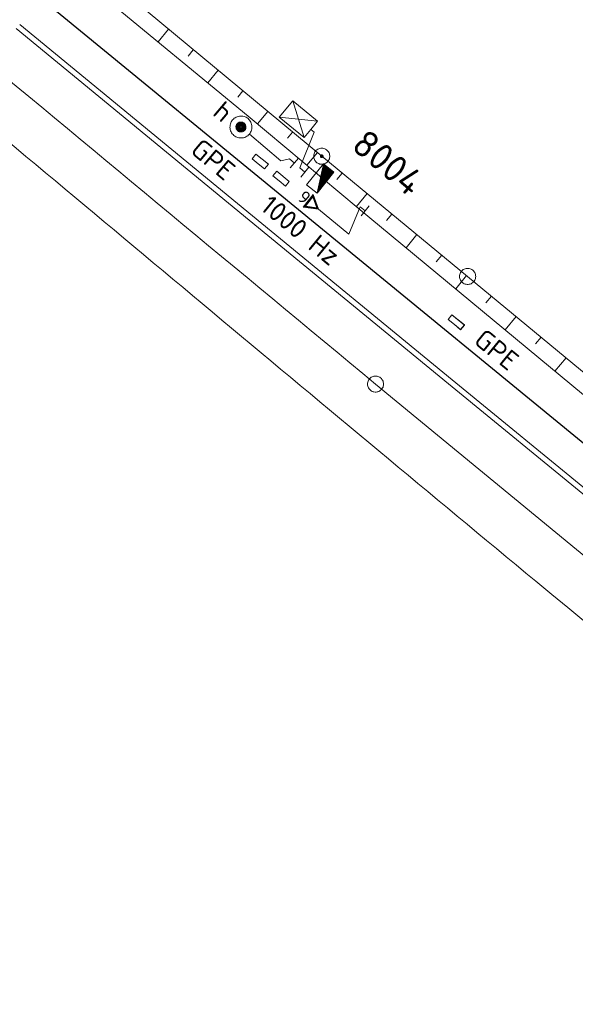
# Model space of a CAD drawing. Header units: metres. Extents: x 3425540 to 3446143, y 5432760 to 5444637.
# Tile 625 of 656: x 3443045 to 3443096, y 5437341 to 5437433. Entities that reach past the tile are written whole.
import ezdxf
from ezdxf.enums import TextEntityAlignment as Align

# ---------------------------------------------------------------- set-up
doc = ezdxf.new("R2010")
doc.units = ezdxf.units.M
for name, color, linetype, lineweight in [('B_Bestand', 9, 'Continuous', 18), ('B_Böschung', 9, 'Continuous', 18), ('B_Flurgrenzen', 9, 'Continuous', 18), ('B_Gleisachse', 9, 'Continuous', 25), ('Bestand Kabeltröge', 9, 'Continuous', 18)]:
    doc.layers.add(name, color=color, linetype=linetype, lineweight=lineweight)
doc.styles.get("Standard").update_dxf_attribs({"font": 'isocpeur.ttf'})

msp = doc.modelspace()

# ---------------------------------------------------------------- hatches: boundary and pattern name
at = {"layer": 'B_Bestand'}
h = msp.add_hatch(color=256, dxfattribs=at)
h.paths.add_polyline_path([(3443072.215, 5437416.927), (3443073.754, 5437418.832), (3443072.801, 5437419.601)])
h.paths.add_polyline_path([(3443072.224, 5437416.946), (3443072.804, 5437419.593), (3443073.747, 5437418.831)], flags=16)
h = msp.add_hatch(color=256, dxfattribs=at)
h.paths.add_polyline_path([(3443072.234, 5437416.965), (3443073.74, 5437418.831), (3443072.808, 5437419.584)])
h.paths.add_polyline_path([(3443072.243, 5437416.985), (3443072.81, 5437419.575), (3443073.733, 5437418.83)], flags=16)
h = msp.add_hatch(color=256, dxfattribs=at)
h.paths.add_polyline_path([(3443072.252, 5437417.004), (3443073.726, 5437418.829), (3443072.814, 5437419.566)])
h.paths.add_polyline_path([(3443072.298, 5437417.1), (3443072.829, 5437419.523), (3443073.692, 5437418.826)], flags=16)
h.paths.add_polyline_path([(3443072.289, 5437417.08), (3443072.826, 5437419.531), (3443073.699, 5437418.826)], flags=16)
h.paths.add_polyline_path([(3443072.28, 5437417.061), (3443072.823, 5437419.54), (3443073.706, 5437418.827)], flags=16)
h.paths.add_polyline_path([(3443072.27, 5437417.042), (3443072.82, 5437419.549), (3443073.713, 5437418.828)], flags=16)
h.paths.add_polyline_path([(3443072.261, 5437417.023), (3443072.817, 5437419.558), (3443073.72, 5437418.828)], flags=16)
h = msp.add_hatch(color=256, dxfattribs=at)
h.paths.add_polyline_path([(3443072.307, 5437417.119), (3443073.685, 5437418.825), (3443072.832, 5437419.514)])
h.paths.add_polyline_path([(3443072.316, 5437417.138), (3443072.835, 5437419.505), (3443073.678, 5437418.824)], flags=16)
h = msp.add_hatch(color=256, dxfattribs=at)
h.paths.add_polyline_path([(3443072.326, 5437417.157), (3443073.671, 5437418.823), (3443072.838, 5437419.496)])
h.paths.add_polyline_path([(3443072.335, 5437417.176), (3443072.841, 5437419.488), (3443073.665, 5437418.823)], flags=16)
h = msp.add_hatch(color=256, dxfattribs=at)
h.paths.add_polyline_path([(3443072.381, 5437417.272), (3443073.63, 5437418.819), (3443072.857, 5437419.444)])
h.paths.add_polyline_path([(3443072.39, 5437417.291), (3443072.86, 5437419.435), (3443073.623, 5437418.818)], flags=16)
h = msp.add_hatch(color=256, dxfattribs=at)
h.paths.add_polyline_path([(3443072.399, 5437417.31), (3443073.617, 5437418.818), (3443072.863, 5437419.426)])
h.paths.add_polyline_path([(3443072.408, 5437417.329), (3443072.866, 5437419.418), (3443073.61, 5437418.817)], flags=16)
h = msp.add_hatch(color=256, dxfattribs=at)
h.paths.add_polyline_path([(3443072.418, 5437417.349), (3443073.603, 5437418.816), (3443072.869, 5437419.409)])
h.paths.add_polyline_path([(3443072.464, 5437417.444), (3443072.884, 5437419.365), (3443073.568, 5437418.812)], flags=16)
h.paths.add_polyline_path([(3443072.454, 5437417.425), (3443072.881, 5437419.374), (3443073.575, 5437418.813)], flags=16)
h.paths.add_polyline_path([(3443072.445, 5437417.406), (3443072.878, 5437419.382), (3443073.582, 5437418.814)], flags=16)
h.paths.add_polyline_path([(3443072.436, 5437417.387), (3443072.875, 5437419.391), (3443073.589, 5437418.815)], flags=16)
h.paths.add_polyline_path([(3443072.427, 5437417.368), (3443072.872, 5437419.4), (3443073.596, 5437418.815)], flags=16)
h = msp.add_hatch(color=256, dxfattribs=at)
h.paths.add_polyline_path([(3443072.473, 5437417.463), (3443073.562, 5437418.812), (3443072.888, 5437419.356)])
h.paths.add_polyline_path([(3443072.482, 5437417.483), (3443072.891, 5437419.347), (3443073.555, 5437418.811)], flags=16)
h = msp.add_hatch(color=256, dxfattribs=at)
h.paths.add_polyline_path([(3443072.491, 5437417.502), (3443073.548, 5437418.81), (3443072.894, 5437419.339)])
h.paths.add_polyline_path([(3443072.5, 5437417.521), (3443072.897, 5437419.33), (3443073.541, 5437418.809)], flags=16)
h = msp.add_hatch(color=256, dxfattribs=at)
h.paths.add_polyline_path([(3443072.546, 5437417.617), (3443073.507, 5437418.806), (3443072.912, 5437419.286)])
h.paths.add_polyline_path([(3443072.555, 5437417.636), (3443072.915, 5437419.277), (3443073.5, 5437418.805)], flags=16)
h = msp.add_hatch(color=256, dxfattribs=at)
h.paths.add_polyline_path([(3443072.565, 5437417.655), (3443073.493, 5437418.804), (3443072.918, 5437419.268)])
h.paths.add_polyline_path([(3443072.574, 5437417.674), (3443072.921, 5437419.26), (3443073.486, 5437418.804)], flags=16)
h = msp.add_hatch(color=256, dxfattribs=at)
h.paths.add_polyline_path([(3443072.583, 5437417.693), (3443073.479, 5437418.803), (3443072.924, 5437419.251)])
h.paths.add_polyline_path([(3443072.629, 5437417.789), (3443072.94, 5437419.207), (3443073.445, 5437418.799)], flags=16)
h.paths.add_polyline_path([(3443072.62, 5437417.77), (3443072.937, 5437419.216), (3443073.452, 5437418.8)], flags=16)
h.paths.add_polyline_path([(3443072.611, 5437417.751), (3443072.934, 5437419.225), (3443073.459, 5437418.801)], flags=16)
h.paths.add_polyline_path([(3443072.601, 5437417.732), (3443072.931, 5437419.233), (3443073.465, 5437418.801)], flags=16)
h.paths.add_polyline_path([(3443072.592, 5437417.712), (3443072.927, 5437419.242), (3443073.472, 5437418.802)], flags=16)
h = msp.add_hatch(color=256, dxfattribs=at)
h.paths.add_polyline_path([(3443072.638, 5437417.808), (3443073.438, 5437418.799), (3443072.943, 5437419.198)])
h.paths.add_polyline_path([(3443072.647, 5437417.827), (3443072.946, 5437419.19), (3443073.431, 5437418.798)], flags=16)
h = msp.add_hatch(color=256, dxfattribs=at)
h.paths.add_polyline_path([(3443072.657, 5437417.847), (3443073.424, 5437418.797), (3443072.949, 5437419.181)])
h.paths.add_polyline_path([(3443072.666, 5437417.866), (3443072.952, 5437419.172), (3443073.417, 5437418.796)], flags=16)
h = msp.add_hatch(color=256, dxfattribs=at)
h.paths.add_polyline_path([(3443072.712, 5437417.962), (3443073.383, 5437418.793), (3443072.968, 5437419.128)])
h.paths.add_polyline_path([(3443072.721, 5437417.981), (3443072.971, 5437419.119), (3443073.376, 5437418.792)], flags=16)
h = msp.add_hatch(color=256, dxfattribs=at)
h.paths.add_polyline_path([(3443072.73, 5437418), (3443073.369, 5437418.791), (3443072.974, 5437419.111)])
h.paths.add_polyline_path([(3443072.739, 5437418.019), (3443072.977, 5437419.102), (3443073.362, 5437418.79)], flags=16)
h = msp.add_hatch(color=256, dxfattribs=at)
h.paths.add_polyline_path([(3443072.749, 5437418.038), (3443073.356, 5437418.79), (3443072.98, 5437419.093)])
h.paths.add_polyline_path([(3443072.795, 5437418.134), (3443072.995, 5437419.049), (3443073.321, 5437418.786)], flags=16)
h.paths.add_polyline_path([(3443072.785, 5437418.115), (3443072.992, 5437419.058), (3443073.328, 5437418.787)], flags=16)
h.paths.add_polyline_path([(3443072.776, 5437418.096), (3443072.989, 5437419.067), (3443073.335, 5437418.788)], flags=16)
h.paths.add_polyline_path([(3443072.767, 5437418.077), (3443072.986, 5437419.076), (3443073.342, 5437418.788)], flags=16)
h.paths.add_polyline_path([(3443072.758, 5437418.057), (3443072.983, 5437419.085), (3443073.349, 5437418.789)], flags=16)
h = msp.add_hatch(color=256, dxfattribs=at)
h.paths.add_polyline_path([(3443072.804, 5437418.153), (3443073.314, 5437418.785), (3443072.998, 5437419.041)])
h.paths.add_polyline_path([(3443072.813, 5437418.172), (3443073.001, 5437419.032), (3443073.308, 5437418.785)], flags=16)
h = msp.add_hatch(color=256, dxfattribs=at)
h.paths.add_polyline_path([(3443072.822, 5437418.192), (3443073.301, 5437418.784), (3443073.004, 5437419.023)])
h.paths.add_polyline_path([(3443072.831, 5437418.211), (3443073.007, 5437419.014), (3443073.294, 5437418.783)], flags=16)
h = msp.add_hatch(color=256, dxfattribs=at)
h.paths.add_polyline_path([(3443072.877, 5437418.307), (3443073.259, 5437418.78), (3443073.023, 5437418.971)])
h.paths.add_polyline_path([(3443072.887, 5437418.326), (3443073.026, 5437418.962), (3443073.253, 5437418.779)], flags=16)
h = msp.add_hatch(color=256, dxfattribs=at)
h.paths.add_polyline_path([(3443072.896, 5437418.345), (3443073.246, 5437418.778), (3443073.029, 5437418.953)])
h.paths.add_polyline_path([(3443072.905, 5437418.364), (3443073.032, 5437418.944), (3443073.239, 5437418.777)], flags=16)
h = msp.add_hatch(color=256, dxfattribs=at)
h.paths.add_polyline_path([(3443072.914, 5437418.383), (3443073.232, 5437418.777), (3443073.035, 5437418.936)])
h.paths.add_polyline_path([(3443072.96, 5437418.479), (3443073.051, 5437418.892), (3443073.198, 5437418.773)], flags=16)
h.paths.add_polyline_path([(3443072.951, 5437418.46), (3443073.048, 5437418.9), (3443073.205, 5437418.774)], flags=16)
h.paths.add_polyline_path([(3443072.942, 5437418.441), (3443073.044, 5437418.909), (3443073.211, 5437418.774)], flags=16)
h.paths.add_polyline_path([(3443072.933, 5437418.421), (3443073.041, 5437418.918), (3443073.218, 5437418.775)], flags=16)
h.paths.add_polyline_path([(3443072.923, 5437418.402), (3443073.038, 5437418.927), (3443073.225, 5437418.776)], flags=16)
h = msp.add_hatch(color=256, dxfattribs=at)
h.paths.add_polyline_path([(3443072.969, 5437418.498), (3443073.191, 5437418.772), (3443073.054, 5437418.883)])
h.paths.add_polyline_path([(3443072.979, 5437418.517), (3443073.057, 5437418.874), (3443073.184, 5437418.771)], flags=16)
h = msp.add_hatch(color=256, dxfattribs=at)
h.paths.add_polyline_path([(3443072.988, 5437418.536), (3443073.177, 5437418.771), (3443073.06, 5437418.865)])
h.paths.add_polyline_path([(3443072.997, 5437418.556), (3443073.063, 5437418.857), (3443073.17, 5437418.77)], flags=16)
h = msp.add_hatch(color=256, dxfattribs=at)
h.paths.add_polyline_path([(3443073.034, 5437418.632), (3443073.143, 5437418.767), (3443073.075, 5437418.822)])
h.paths.add_polyline_path([(3443073.043, 5437418.651), (3443073.078, 5437418.813), (3443073.136, 5437418.766)], flags=16)
h = msp.add_hatch(color=256, dxfattribs=at)
h.paths.add_polyline_path([(3443073.052, 5437418.67), (3443073.129, 5437418.766), (3443073.081, 5437418.804)])
h.paths.add_polyline_path([(3443073.061, 5437418.69), (3443073.085, 5437418.795), (3443073.122, 5437418.765)], flags=16)
h = msp.add_hatch(color=256, dxfattribs=at)
h.paths.add_polyline_path([(3443073.071, 5437418.709), (3443073.115, 5437418.764), (3443073.087, 5437418.787)])
h.paths.add_polyline_path([(3443073.08, 5437418.728), (3443073.091, 5437418.778), (3443073.108, 5437418.763)], flags=16)

# ---------------------------------------------------------------- linework, layer by layer
for p, q in [((3443070.989, 5437422.056), (3443069.934, 5437425.491)), ((3443068.675, 5437423.962), (3443072.249, 5437423.585)), ((3443068.837, 5437419.897), (3443065.894, 5437422.387)), ((3443070.593, 5437419.234), (3443071.929, 5437422.566)), ((3443066.147, 5437420.097), (3443066.503, 5437420.532)), ((3443066.726, 5437419.622), (3443066.147, 5437420.097)), ((3443066.503, 5437420.532), (3443067.663, 5437419.581)), ((3443069.628, 5437420.081), (3443068.837, 5437419.897)), ((3443070.087, 5437419.694), (3443069.628, 5437420.082)), ((3443069.699, 5437419.236), (3443070.474, 5437420.152)), ((3443067.306, 5437419.146), (3443066.726, 5437419.622)), ((3443067.663, 5437419.581), (3443067.306, 5437419.146)), ((3443068.088, 5437418.504), (3443068.444, 5437418.939)), ((3443068.444, 5437418.939), (3443069.604, 5437417.988)), ((3443071.056, 5437418.853), (3443070.593, 5437419.235)), ((3443070.675, 5437418.39), (3443071.438, 5437419.316)), ((3443072.795, 5437419.619), (3443071.224, 5437417.674)), ((3443072.197, 5437416.889), (3443073.768, 5437418.834)), ((3443073.768, 5437418.834), (3443072.795, 5437419.619)), ((3443068.667, 5437418.029), (3443068.088, 5437418.504)), ((3443069.247, 5437417.553), (3443068.667, 5437418.029)), ((3443069.604, 5437417.988), (3443069.247, 5437417.553)), ((3443071.224, 5437417.674), (3443072.197, 5437416.889)), ((3443076.202, 5437415.622), (3443075.159, 5437413.067)), ((3443076.666, 5437415.241), (3443076.202, 5437415.621)), ((3443076.285, 5437414.777), (3443077.046, 5437415.705)), ((3443084.391, 5437405.13), (3443084.747, 5437405.565)), ((3443084.97, 5437404.655), (3443084.391, 5437405.13)), ((3443084.392, 5437405.13), (3443084.749, 5437405.565)), ((3443084.971, 5437404.654), (3443084.392, 5437405.13)), ((3443084.747, 5437405.565), (3443085.907, 5437404.614)), ((3443084.749, 5437405.565), (3443085.908, 5437404.612)), ((3443085.55, 5437404.179), (3443084.97, 5437404.655)), ((3443085.551, 5437404.178), (3443084.971, 5437404.654)), ((3443085.907, 5437404.614), (3443085.55, 5437404.179)), ((3443085.908, 5437404.612), (3443085.551, 5437404.178))]:
    msp.add_line(p, q, dxfattribs=at)
for points in [[(3443071.929, 5437422.565), (3443071.619, 5437422.821), (3443072.249, 5437423.585), (3443069.934, 5437425.491), (3443068.675, 5437423.962), (3443070.989, 5437422.056), (3443071.619, 5437422.821)], [(3443065.774, 5437423.826), (3443065.688, 5437423.891), (3443065.597, 5437423.947), (3443065.5, 5437423.992), (3443065.399, 5437424.028), (3443065.295, 5437424.052), (3443065.189, 5437424.066), (3443065.082, 5437424.068), (3443064.975, 5437424.059), (3443064.871, 5437424.039), (3443064.768, 5437424.008), (3443064.669, 5437423.967), (3443064.576, 5437423.915), (3443064.488, 5437423.854), (3443064.407, 5437423.784), (3443064.334, 5437423.706), (3443064.269, 5437423.621), (3443064.213, 5437423.529), (3443064.168, 5437423.433), (3443064.132, 5437423.332), (3443064.108, 5437423.228), (3443064.095, 5437423.121), (3443064.092, 5437423.015), (3443064.101, 5437422.908), (3443064.121, 5437422.803), (3443064.152, 5437422.701), (3443064.193, 5437422.602), (3443064.245, 5437422.508), (3443064.306, 5437422.42), (3443064.375, 5437422.339), (3443064.454, 5437422.266), (3443064.539, 5437422.201), (3443064.63, 5437422.146), (3443064.727, 5437422.1), (3443064.828, 5437422.065), (3443064.932, 5437422.041), (3443065.038, 5437422.027), (3443065.145, 5437422.025), (3443065.252, 5437422.034), (3443065.357, 5437422.053), (3443065.46, 5437422.084), (3443065.558, 5437422.126), (3443065.652, 5437422.178), (3443065.739, 5437422.238), (3443065.82, 5437422.308), (3443065.894, 5437422.386), (3443065.959, 5437422.471), (3443066.014, 5437422.563), (3443066.059, 5437422.66), (3443066.095, 5437422.761), (3443066.119, 5437422.865), (3443066.133, 5437422.971), (3443066.135, 5437423.078), (3443066.126, 5437423.184), (3443066.107, 5437423.29), (3443066.075, 5437423.392), (3443066.034, 5437423.49), (3443065.982, 5437423.584), (3443065.922, 5437423.672), (3443065.852, 5437423.753), (3443065.774, 5437423.826)], [(3443065.414, 5437423.401), (3443065.375, 5437423.43), (3443065.333, 5437423.455), (3443065.289, 5437423.476), (3443065.243, 5437423.492), (3443065.196, 5437423.503), (3443065.147, 5437423.51), (3443065.099, 5437423.511), (3443065.051, 5437423.507), (3443065.003, 5437423.497), (3443064.957, 5437423.483), (3443064.912, 5437423.465), (3443064.869, 5437423.441), (3443064.83, 5437423.414), (3443064.792, 5437423.382), (3443064.759, 5437423.346), (3443064.73, 5437423.308), (3443064.704, 5437423.266), (3443064.684, 5437423.222), (3443064.667, 5437423.176), (3443064.657, 5437423.129), (3443064.65, 5437423.08), (3443064.649, 5437423.032), (3443064.653, 5437422.983), (3443064.662, 5437422.936), (3443064.677, 5437422.889), (3443064.695, 5437422.844), (3443064.719, 5437422.802), (3443064.746, 5437422.762), (3443064.778, 5437422.725), (3443064.814, 5437422.691), (3443064.852, 5437422.662), (3443064.894, 5437422.637), (3443064.938, 5437422.616), (3443064.984, 5437422.6), (3443065.031, 5437422.589), (3443065.08, 5437422.583), (3443065.128, 5437422.582), (3443065.177, 5437422.586), (3443065.224, 5437422.595), (3443065.271, 5437422.609), (3443065.316, 5437422.628), (3443065.358, 5437422.651), (3443065.398, 5437422.679), (3443065.435, 5437422.711), (3443065.469, 5437422.746), (3443065.498, 5437422.785), (3443065.523, 5437422.827), (3443065.544, 5437422.871), (3443065.56, 5437422.916), (3443065.571, 5437422.964), (3443065.577, 5437423.012), (3443065.578, 5437423.061), (3443065.574, 5437423.109), (3443065.565, 5437423.157), (3443065.551, 5437423.203), (3443065.532, 5437423.248), (3443065.509, 5437423.291), (3443065.481, 5437423.33), (3443065.449, 5437423.368), (3443065.414, 5437423.401)], [(3443065.354, 5437423.33), (3443065.323, 5437423.353), (3443065.289, 5437423.374), (3443065.254, 5437423.39), (3443065.218, 5437423.403), (3443065.18, 5437423.412), (3443065.141, 5437423.417), (3443065.102, 5437423.418), (3443065.063, 5437423.415), (3443065.025, 5437423.407), (3443064.988, 5437423.396), (3443064.952, 5437423.381), (3443064.918, 5437423.362), (3443064.886, 5437423.34), (3443064.856, 5437423.315), (3443064.83, 5437423.286), (3443064.806, 5437423.256), (3443064.786, 5437423.222), (3443064.77, 5437423.187), (3443064.757, 5437423.15), (3443064.748, 5437423.112), (3443064.743, 5437423.074), (3443064.742, 5437423.035), (3443064.745, 5437422.996), (3443064.753, 5437422.958), (3443064.764, 5437422.921), (3443064.779, 5437422.885), (3443064.798, 5437422.851), (3443064.82, 5437422.819), (3443064.845, 5437422.789), (3443064.874, 5437422.762), (3443064.905, 5437422.739), (3443064.938, 5437422.719), (3443064.973, 5437422.702), (3443065.009, 5437422.69), (3443065.048, 5437422.681), (3443065.086, 5437422.676), (3443065.125, 5437422.675), (3443065.164, 5437422.678), (3443065.202, 5437422.685), (3443065.239, 5437422.697), (3443065.275, 5437422.712), (3443065.309, 5437422.731), (3443065.341, 5437422.753), (3443065.371, 5437422.778), (3443065.398, 5437422.806), (3443065.421, 5437422.837), (3443065.441, 5437422.871), (3443065.457, 5437422.906), (3443065.47, 5437422.942), (3443065.479, 5437422.981), (3443065.484, 5437423.019), (3443065.485, 5437423.058), (3443065.482, 5437423.096), (3443065.475, 5437423.135), (3443065.463, 5437423.172), (3443065.448, 5437423.208), (3443065.429, 5437423.242), (3443065.407, 5437423.274), (3443065.382, 5437423.303), (3443065.354, 5437423.33)], [(3443065.294, 5437423.259), (3443065.27, 5437423.277), (3443065.245, 5437423.292), (3443065.219, 5437423.304), (3443065.191, 5437423.314), (3443065.163, 5437423.321), (3443065.134, 5437423.324), (3443065.105, 5437423.325), (3443065.076, 5437423.322), (3443065.047, 5437423.317), (3443065.019, 5437423.309), (3443064.992, 5437423.297), (3443064.967, 5437423.283), (3443064.943, 5437423.267), (3443064.921, 5437423.247), (3443064.901, 5437423.226), (3443064.883, 5437423.203), (3443064.868, 5437423.178), (3443064.856, 5437423.152), (3443064.846, 5437423.124), (3443064.839, 5437423.096), (3443064.835, 5437423.067), (3443064.835, 5437423.038), (3443064.838, 5437423.008), (3443064.843, 5437422.98), (3443064.851, 5437422.952), (3443064.863, 5437422.925), (3443064.877, 5437422.899), (3443064.893, 5437422.876), (3443064.912, 5437422.854), (3443064.934, 5437422.833), (3443064.957, 5437422.816), (3443064.982, 5437422.801), (3443065.008, 5437422.788), (3443065.036, 5437422.779), (3443065.064, 5437422.772), (3443065.093, 5437422.768), (3443065.123, 5437422.768), (3443065.151, 5437422.77), (3443065.18, 5437422.775), (3443065.208, 5437422.784), (3443065.235, 5437422.795), (3443065.261, 5437422.809), (3443065.284, 5437422.826), (3443065.306, 5437422.845), (3443065.327, 5437422.866), (3443065.344, 5437422.89), (3443065.359, 5437422.915), (3443065.372, 5437422.941), (3443065.381, 5437422.968), (3443065.388, 5437422.997), (3443065.392, 5437423.026), (3443065.392, 5437423.055), (3443065.39, 5437423.084), (3443065.384, 5437423.113), (3443065.376, 5437423.141), (3443065.365, 5437423.167), (3443065.351, 5437423.193), (3443065.334, 5437423.217), (3443065.315, 5437423.239), (3443065.294, 5437423.259)], [(3443065.234, 5437423.188), (3443065.218, 5437423.2), (3443065.202, 5437423.21), (3443065.184, 5437423.218), (3443065.166, 5437423.224), (3443065.147, 5437423.229), (3443065.127, 5437423.231), (3443065.108, 5437423.232), (3443065.089, 5437423.23), (3443065.069, 5437423.227), (3443065.051, 5437423.221), (3443065.033, 5437423.213), (3443065.016, 5437423.204), (3443065, 5437423.193), (3443064.985, 5437423.18), (3443064.972, 5437423.166), (3443064.96, 5437423.151), (3443064.95, 5437423.134), (3443064.942, 5437423.117), (3443064.936, 5437423.098), (3443064.93, 5437423.079), (3443064.928, 5437423.06), (3443064.928, 5437423.041), (3443064.93, 5437423.021), (3443064.933, 5437423.002), (3443064.939, 5437422.983), (3443064.947, 5437422.965), (3443064.956, 5437422.948), (3443064.967, 5437422.932), (3443064.98, 5437422.918), (3443064.994, 5437422.904), (3443065.009, 5437422.893), (3443065.026, 5437422.883), (3443065.043, 5437422.874), (3443065.062, 5437422.868), (3443065.081, 5437422.863), (3443065.1, 5437422.861), (3443065.119, 5437422.861), (3443065.139, 5437422.862), (3443065.158, 5437422.866), (3443065.176, 5437422.871), (3443065.194, 5437422.879), (3443065.212, 5437422.888), (3443065.228, 5437422.899), (3443065.242, 5437422.912), (3443065.256, 5437422.926), (3443065.267, 5437422.942), (3443065.277, 5437422.958), (3443065.286, 5437422.976), (3443065.292, 5437422.994), (3443065.297, 5437423.014), (3443065.299, 5437423.033), (3443065.299, 5437423.052), (3443065.297, 5437423.071), (3443065.294, 5437423.09), (3443065.289, 5437423.109), (3443065.281, 5437423.127), (3443065.271, 5437423.144), (3443065.26, 5437423.16), (3443065.248, 5437423.175), (3443065.234, 5437423.188)], [(3443065.174, 5437423.117), (3443065.166, 5437423.123), (3443065.158, 5437423.128), (3443065.149, 5437423.132), (3443065.139, 5437423.135), (3443065.13, 5437423.138), (3443065.121, 5437423.139), (3443065.11, 5437423.139), (3443065.101, 5437423.138), (3443065.091, 5437423.136), (3443065.082, 5437423.134), (3443065.073, 5437423.13), (3443065.065, 5437423.125), (3443065.056, 5437423.12), (3443065.049, 5437423.114), (3443065.043, 5437423.106), (3443065.037, 5437423.099), (3443065.032, 5437423.091), (3443065.028, 5437423.082), (3443065.025, 5437423.072), (3443065.022, 5437423.063), (3443065.021, 5437423.053), (3443065.021, 5437423.043), (3443065.022, 5437423.034), (3443065.023, 5437423.024), (3443065.026, 5437423.015), (3443065.03, 5437423.006), (3443065.035, 5437422.997), (3443065.04, 5437422.989), (3443065.046, 5437422.982), (3443065.054, 5437422.975), (3443065.061, 5437422.969), (3443065.069, 5437422.964), (3443065.078, 5437422.961), (3443065.088, 5437422.957), (3443065.097, 5437422.955), (3443065.106, 5437422.954), (3443065.126, 5437422.954), (3443065.136, 5437422.956), (3443065.145, 5437422.959), (3443065.154, 5437422.963), (3443065.163, 5437422.968), (3443065.171, 5437422.973), (3443065.178, 5437422.979), (3443065.185, 5437422.986), (3443065.191, 5437422.994), (3443065.195, 5437423.002), (3443065.199, 5437423.011), (3443065.203, 5437423.021), (3443065.205, 5437423.03), (3443065.206, 5437423.039), (3443065.206, 5437423.059), (3443065.204, 5437423.069), (3443065.201, 5437423.078), (3443065.197, 5437423.086), (3443065.192, 5437423.095), (3443065.187, 5437423.104), (3443065.181, 5437423.111), (3443065.174, 5437423.117)], [(3443075.16, 5437413.067), (3443072.326, 5437415.392), (3443071.849, 5437416.757), (3443070.894, 5437415.593), (3443072.326, 5437415.392)], [(3443072.252, 5437415.453), (3443071.833, 5437416.645), (3443071, 5437415.631), (3443072.252, 5437415.453)], [(3443072.177, 5437415.514), (3443071.816, 5437416.534), (3443071.107, 5437415.669), (3443072.177, 5437415.514)]]:
    msp.add_lwpolyline(points, dxfattribs=at)
for points in [[(3443072.215, 5437416.927), (3443073.754, 5437418.832), (3443072.801, 5437419.601)], [(3443072.224, 5437416.946), (3443072.804, 5437419.593), (3443073.747, 5437418.831)], [(3443072.234, 5437416.965), (3443073.74, 5437418.831), (3443072.808, 5437419.584)], [(3443072.243, 5437416.985), (3443072.81, 5437419.575), (3443073.733, 5437418.83)], [(3443072.252, 5437417.004), (3443073.726, 5437418.829), (3443072.814, 5437419.566)], [(3443072.261, 5437417.023), (3443072.817, 5437419.558), (3443073.72, 5437418.828)], [(3443072.27, 5437417.042), (3443072.82, 5437419.549), (3443073.713, 5437418.828)], [(3443072.28, 5437417.061), (3443072.823, 5437419.54), (3443073.706, 5437418.827)], [(3443072.289, 5437417.08), (3443072.826, 5437419.531), (3443073.699, 5437418.826)], [(3443072.298, 5437417.1), (3443072.829, 5437419.523), (3443073.692, 5437418.826)], [(3443072.307, 5437417.119), (3443073.685, 5437418.825), (3443072.832, 5437419.514)], [(3443072.316, 5437417.138), (3443072.835, 5437419.505), (3443073.678, 5437418.824)], [(3443072.326, 5437417.157), (3443073.671, 5437418.823), (3443072.838, 5437419.496)], [(3443072.335, 5437417.176), (3443072.841, 5437419.488), (3443073.665, 5437418.823)], [(3443072.381, 5437417.272), (3443073.63, 5437418.819), (3443072.857, 5437419.444)], [(3443072.39, 5437417.291), (3443072.86, 5437419.435), (3443073.623, 5437418.818)], [(3443072.399, 5437417.31), (3443073.617, 5437418.818), (3443072.863, 5437419.426)], [(3443072.408, 5437417.329), (3443072.866, 5437419.418), (3443073.61, 5437418.817)], [(3443072.418, 5437417.349), (3443073.603, 5437418.816), (3443072.869, 5437419.409)], [(3443072.427, 5437417.368), (3443072.872, 5437419.4), (3443073.596, 5437418.815)], [(3443072.436, 5437417.387), (3443072.875, 5437419.391), (3443073.589, 5437418.815)], [(3443072.445, 5437417.406), (3443072.878, 5437419.382), (3443073.582, 5437418.814)], [(3443072.454, 5437417.425), (3443072.881, 5437419.374), (3443073.575, 5437418.813)], [(3443072.464, 5437417.444), (3443072.884, 5437419.365), (3443073.568, 5437418.812)], [(3443072.473, 5437417.463), (3443073.562, 5437418.812), (3443072.888, 5437419.356)], [(3443072.482, 5437417.483), (3443072.891, 5437419.347), (3443073.555, 5437418.811)], [(3443072.491, 5437417.502), (3443073.548, 5437418.81), (3443072.894, 5437419.339)], [(3443072.5, 5437417.521), (3443072.897, 5437419.33), (3443073.541, 5437418.809)], [(3443072.546, 5437417.617), (3443073.507, 5437418.806), (3443072.912, 5437419.286)], [(3443072.555, 5437417.636), (3443072.915, 5437419.277), (3443073.5, 5437418.805)], [(3443072.565, 5437417.655), (3443073.493, 5437418.804), (3443072.918, 5437419.268)], [(3443072.574, 5437417.674), (3443072.921, 5437419.26), (3443073.486, 5437418.804)], [(3443072.583, 5437417.693), (3443073.479, 5437418.803), (3443072.924, 5437419.251)], [(3443072.592, 5437417.712), (3443072.927, 5437419.242), (3443073.472, 5437418.802)], [(3443072.601, 5437417.732), (3443072.931, 5437419.233), (3443073.465, 5437418.801)], [(3443072.611, 5437417.751), (3443072.934, 5437419.225), (3443073.459, 5437418.801)], [(3443072.62, 5437417.77), (3443072.937, 5437419.216), (3443073.452, 5437418.8)], [(3443072.629, 5437417.789), (3443072.94, 5437419.207), (3443073.445, 5437418.799)], [(3443072.638, 5437417.808), (3443073.438, 5437418.799), (3443072.943, 5437419.198)], [(3443072.647, 5437417.827), (3443072.946, 5437419.19), (3443073.431, 5437418.798)], [(3443072.657, 5437417.847), (3443073.424, 5437418.797), (3443072.949, 5437419.181)], [(3443072.666, 5437417.866), (3443072.952, 5437419.172), (3443073.417, 5437418.796)], [(3443072.712, 5437417.962), (3443073.383, 5437418.793), (3443072.968, 5437419.128)], [(3443072.721, 5437417.981), (3443072.971, 5437419.119), (3443073.376, 5437418.792)], [(3443072.73, 5437418), (3443073.369, 5437418.791), (3443072.974, 5437419.111)], [(3443072.739, 5437418.019), (3443072.977, 5437419.102), (3443073.362, 5437418.79)], [(3443072.749, 5437418.038), (3443073.356, 5437418.79), (3443072.98, 5437419.093)], [(3443072.758, 5437418.057), (3443072.983, 5437419.085), (3443073.349, 5437418.789)], [(3443072.767, 5437418.077), (3443072.986, 5437419.076), (3443073.342, 5437418.788)], [(3443072.776, 5437418.096), (3443072.989, 5437419.067), (3443073.335, 5437418.788)], [(3443072.785, 5437418.115), (3443072.992, 5437419.058), (3443073.328, 5437418.787)], [(3443072.795, 5437418.134), (3443072.995, 5437419.049), (3443073.321, 5437418.786)], [(3443072.804, 5437418.153), (3443073.314, 5437418.785), (3443072.998, 5437419.041)], [(3443072.813, 5437418.172), (3443073.001, 5437419.032), (3443073.308, 5437418.785)], [(3443072.822, 5437418.192), (3443073.301, 5437418.784), (3443073.004, 5437419.023)], [(3443072.831, 5437418.211), (3443073.007, 5437419.014), (3443073.294, 5437418.783)], [(3443072.877, 5437418.307), (3443073.259, 5437418.78), (3443073.023, 5437418.971)], [(3443072.887, 5437418.326), (3443073.026, 5437418.962), (3443073.253, 5437418.779)], [(3443072.896, 5437418.345), (3443073.246, 5437418.778), (3443073.029, 5437418.953)], [(3443072.905, 5437418.364), (3443073.032, 5437418.944), (3443073.239, 5437418.777)], [(3443072.914, 5437418.383), (3443073.232, 5437418.777), (3443073.035, 5437418.936)], [(3443072.923, 5437418.402), (3443073.038, 5437418.927), (3443073.225, 5437418.776)], [(3443072.933, 5437418.421), (3443073.041, 5437418.918), (3443073.218, 5437418.775)], [(3443072.942, 5437418.441), (3443073.044, 5437418.909), (3443073.211, 5437418.774)], [(3443072.951, 5437418.46), (3443073.048, 5437418.9), (3443073.205, 5437418.774)], [(3443072.96, 5437418.479), (3443073.051, 5437418.892), (3443073.198, 5437418.773)], [(3443072.969, 5437418.498), (3443073.191, 5437418.772), (3443073.054, 5437418.883)], [(3443072.979, 5437418.517), (3443073.057, 5437418.874), (3443073.184, 5437418.771)], [(3443072.988, 5437418.536), (3443073.177, 5437418.771), (3443073.06, 5437418.865)], [(3443072.997, 5437418.556), (3443073.063, 5437418.857), (3443073.17, 5437418.77)], [(3443073.034, 5437418.632), (3443073.143, 5437418.767), (3443073.075, 5437418.822)], [(3443073.043, 5437418.651), (3443073.078, 5437418.813), (3443073.136, 5437418.766)], [(3443073.052, 5437418.67), (3443073.129, 5437418.766), (3443073.081, 5437418.804)], [(3443073.061, 5437418.69), (3443073.085, 5437418.795), (3443073.122, 5437418.765)], [(3443073.071, 5437418.709), (3443073.115, 5437418.764), (3443073.087, 5437418.787)], [(3443073.08, 5437418.728), (3443073.091, 5437418.778), (3443073.108, 5437418.763)]]:
    msp.add_lwpolyline(points, close=True, dxfattribs=at)
for points, knots in [([(3442761.219, 5437628.935), (3442764.888, 5437629.329), (3442768.556, 5437629.723), (3442772.225, 5437630.117), (3442774.521, 5437630.364), (3442776.846, 5437630.101), (3442779.137, 5437629.664), (3442780.43, 5437629.418), (3442781.684, 5437629.126), (3442782.947, 5437628.797), (3442785.871, 5437628.036), (3442788.787, 5437627.296), (3442791.666, 5437626.381), (3442794.69, 5437625.42), (3442797.637, 5437624.273), (3442800.597, 5437623.131), (3442803.45, 5437622.03), (3442806.291, 5437620.932), (3442809.031, 5437619.558), (3442811.48, 5437618.33), (3442813.777, 5437616.867), (3442816.076, 5437615.389), (3442819.331, 5437613.297), (3442822.597, 5437611.243), (3442825.701, 5437608.937), (3442829.869, 5437605.84), (3442833.956, 5437602.653), (3442838.005, 5437599.407), (3442840.832, 5437597.141), (3442843.681, 5437594.905), (3442846.44, 5437592.558), (3442853.052, 5437586.932), (3442859.629, 5437581.266), (3442866.236, 5437575.634), (3442885.485, 5437559.228), (3442904.592, 5437542.655), (3442924.021, 5437526.462), (3442949.677, 5437505.079), (3442975.472, 5437483.866), (3443001.176, 5437462.542), (3443026.663, 5437441.399), (3443052.149, 5437420.256), (3443077.636, 5437399.112)], [0, 0, 0, 0, 0.027863, 0.027863, 0.027863, 0.045299, 0.045299, 0.045299, 0.055134, 0.055134, 0.055134, 0.077909, 0.077909, 0.077909, 0.101831, 0.101831, 0.101831, 0.124888, 0.124888, 0.124888, 0.145493, 0.145493, 0.145493, 0.174661, 0.174661, 0.174661, 0.213835, 0.213835, 0.213835, 0.241185, 0.241185, 0.241185, 0.306743, 0.306743, 0.306743, 0.497731, 0.497731, 0.497731, 0.749933, 0.749933, 0.749933, 1, 1, 1, 1]), ([(3443140.2, 5437341.37), (3443124.317, 5437354.5), (3443108.435, 5437367.631), (3443092.553, 5437380.761), (3443073.022, 5437396.908), (3443053.639, 5437413.234), (3443034.156, 5437429.439), (3443015.538, 5437444.924), (3442996.865, 5437460.343), (3442978.243, 5437475.823), (3442946.977, 5437501.815), (3442915.866, 5437527.991), (3442884.744, 5437554.154), (3442872.32, 5437564.599), (3442860.102, 5437575.286), (3442847.696, 5437585.753), (3442844.102, 5437588.785), (3442840.434, 5437591.725), (3442836.781, 5437594.687), (3442832.678, 5437598.014), (3442828.509, 5437601.242), (3442824.278, 5437604.415), (3442819.675, 5437607.867), (3442814.746, 5437610.788), (3442809.791, 5437613.745), (3442806.205, 5437615.885), (3442802.55, 5437617.77), (3442798.678, 5437619.403), (3442794.818, 5437621.031), (3442790.866, 5437622.056), (3442786.771, 5437622.976), (3442782.416, 5437623.955), (3442778.052, 5437624.635), (3442773.673, 5437624.763), (3442770.589, 5437624.853), (3442767.479, 5437624.552), (3442764.397, 5437623.961), (3442761.784, 5437623.461), (3442759.235, 5437622.909), (3442756.757, 5437621.976), (3442754.061, 5437620.962), (3442751.41, 5437619.917), (3442748.819, 5437618.7), (3442737.54, 5437613.406), (3442726.262, 5437608.112), (3442714.983, 5437602.817)], [0, 0, 0, 0, 0.116725, 0.116725, 0.116725, 0.260268, 0.260268, 0.260268, 0.397435, 0.397435, 0.397435, 0.627736, 0.627736, 0.627736, 0.719674, 0.719674, 0.719674, 0.746306, 0.746306, 0.746306, 0.776217, 0.776217, 0.776217, 0.808751, 0.808751, 0.808751, 0.832297, 0.832297, 0.832297, 0.855769, 0.855769, 0.855769, 0.880728, 0.880728, 0.880728, 0.898308, 0.898308, 0.898308, 0.913212, 0.913212, 0.913212, 0.929426, 0.929426, 0.929426, 1, 1, 1, 1])]:
    msp.add_open_spline(points, degree=3, knots=knots, dxfattribs=at)
for points in [[(3443072.197, 5437416.889), (3443073.768, 5437418.834), (3443072.795, 5437419.619)], [(3443072.206, 5437416.908), (3443073.761, 5437418.833), (3443072.798, 5437419.61)], [(3443072.344, 5437417.195), (3443073.658, 5437418.822), (3443072.844, 5437419.479)], [(3443072.353, 5437417.214), (3443073.651, 5437418.821), (3443072.847, 5437419.47)], [(3443072.362, 5437417.234), (3443073.644, 5437418.82), (3443072.851, 5437419.461)], [(3443072.372, 5437417.253), (3443073.637, 5437418.82), (3443072.854, 5437419.452)], [(3443072.509, 5437417.54), (3443073.534, 5437418.809), (3443072.9, 5437419.321)], [(3443072.519, 5437417.559), (3443073.527, 5437418.808), (3443072.903, 5437419.312)], [(3443072.528, 5437417.578), (3443073.52, 5437418.807), (3443072.906, 5437419.304)], [(3443072.537, 5437417.598), (3443073.514, 5437418.807), (3443072.909, 5437419.295)], [(3443072.675, 5437417.885), (3443073.411, 5437418.796), (3443072.955, 5437419.163)], [(3443072.684, 5437417.904), (3443073.404, 5437418.795), (3443072.958, 5437419.155)], [(3443072.693, 5437417.923), (3443073.397, 5437418.794), (3443072.961, 5437419.146)], [(3443072.703, 5437417.943), (3443073.39, 5437418.793), (3443072.964, 5437419.137)], [(3443072.841, 5437418.23), (3443073.287, 5437418.782), (3443073.011, 5437419.006)], [(3443072.85, 5437418.249), (3443073.28, 5437418.782), (3443073.014, 5437418.997)], [(3443072.859, 5437418.268), (3443073.273, 5437418.781), (3443073.017, 5437418.988)], [(3443072.868, 5437418.287), (3443073.266, 5437418.78), (3443073.02, 5437418.979)], [(3443073.006, 5437418.575), (3443073.163, 5437418.769), (3443073.066, 5437418.848)], [(3443073.015, 5437418.594), (3443073.156, 5437418.769), (3443073.069, 5437418.839)], [(3443073.025, 5437418.613), (3443073.15, 5437418.768), (3443073.072, 5437418.83)], [(3443073.089, 5437418.747), (3443073.102, 5437418.763), (3443073.094, 5437418.769)]]:
    msp.add_solid(points, dxfattribs=at)
at = {"layer": 'B_Böschung'}
for p, q in [((3443058.373, 5437432.156), (3443057.395, 5437430.977)), ((3443060.682, 5437430.24), (3443060.195, 5437429.654)), ((3443062.99, 5437428.324), (3443062.023, 5437427.158)), ((3443065.298, 5437426.408), (3443064.817, 5437425.828)), ((3443067.607, 5437424.492), (3443066.646, 5437423.334)), ((3443069.915, 5437422.577), (3443069.431, 5437421.994)), ((3443072.224, 5437420.661), (3443071.249, 5437419.486)), ((3443074.538, 5437418.752), (3443074.046, 5437418.155)), ((3443076.853, 5437416.844), (3443075.857, 5437415.635)), ((3443079.169, 5437414.936), (3443078.668, 5437414.328)), ((3443081.484, 5437413.029), (3443080.477, 5437411.806)), ((3443083.799, 5437411.121), (3443083.293, 5437410.507)), ((3443086.115, 5437409.214), (3443085.097, 5437407.978)), ((3443088.427, 5437407.302), (3443087.916, 5437406.684)), ((3443090.739, 5437405.391), (3443089.715, 5437404.152)), ((3443093.051, 5437403.479), (3443092.538, 5437402.859)), ((3443095.364, 5437401.568), (3443094.336, 5437400.324))]:
    msp.add_line(p, q, dxfattribs=at)
for points in [[(3442804.14, 5437642.548), (3442855.182, 5437599.883), (3442893.868, 5437568.094), (3442932.555, 5437536.304), (3442938.962, 5437530.829), (3443010.134, 5437472.194), (3443072.628, 5437420.325), (3443086.209, 5437409.136), (3443150.856, 5437355.691)], [(3442803.307, 5437641.216), (3442820.011, 5437627.587), (3442855.263, 5437598.494), (3442878.485, 5437579.333), (3442901.933, 5437559.718), (3442924.631, 5437540.931), (3442953.12, 5437517.288), (3442979.132, 5437495.7), (3443003.746, 5437475.326), (3443033.816, 5437450.526), (3443051.919, 5437435.496), (3443065.795, 5437424.045), (3443076.013, 5437415.504), (3443111.636, 5437385.991), (3443149.899, 5437354.533)]]:
    msp.add_lwpolyline(points, dxfattribs=at)
at = {"layer": 'B_Flurgrenzen'}
msp.add_line((3443077.636, 5437399.112), (3443116.312, 5437367.27), dxfattribs=at)
for points in [[(3443073.202, 5437419.843), (3443073.258, 5437419.919), (3443073.302, 5437419.998), (3443073.34, 5437420.09), (3443073.361, 5437420.18), (3443073.37, 5437420.273), (3443073.374, 5437420.369), (3443073.366, 5437420.461), (3443073.341, 5437420.551), (3443073.309, 5437420.64), (3443073.26, 5437420.72), (3443073.207, 5437420.795), (3443073.142, 5437420.865), (3443073.07, 5437420.925), (3443072.99, 5437420.977), (3443072.907, 5437421.016), (3443072.82, 5437421.05), (3443072.726, 5437421.067), (3443072.633, 5437421.076), (3443072.542, 5437421.068), (3443072.447, 5437421.047), (3443072.357, 5437421.023), (3443072.272, 5437420.986), (3443072.189, 5437420.932), (3443072.118, 5437420.876), (3443072.053, 5437420.807), (3443071.997, 5437420.731), (3443071.954, 5437420.652), (3443071.915, 5437420.561), (3443071.894, 5437420.471), (3443071.885, 5437420.378), (3443071.881, 5437420.281), (3443071.889, 5437420.19), (3443071.914, 5437420.099), (3443071.947, 5437420.01), (3443071.996, 5437419.931), (3443072.048, 5437419.855), (3443072.113, 5437419.786), (3443072.185, 5437419.725), (3443072.265, 5437419.673), (3443072.348, 5437419.634), (3443072.435, 5437419.6), (3443072.529, 5437419.583), (3443072.622, 5437419.574), (3443072.713, 5437419.582), (3443072.808, 5437419.603), (3443072.898, 5437419.628), (3443072.983, 5437419.665), (3443073.066, 5437419.718), (3443073.137, 5437419.774), (3443073.202, 5437419.843)], [(3443072.753, 5437420.325), (3443072.752, 5437420.341), (3443072.749, 5437420.356), (3443072.744, 5437420.371), (3443072.737, 5437420.385), (3443072.729, 5437420.399), (3443072.72, 5437420.411), (3443072.708, 5437420.421), (3443072.695, 5437420.43), (3443072.681, 5437420.438), (3443072.666, 5437420.444), (3443072.652, 5437420.448), (3443072.636, 5437420.45), (3443072.62, 5437420.45), (3443072.604, 5437420.448), (3443072.59, 5437420.444), (3443072.575, 5437420.438), (3443072.561, 5437420.43), (3443072.548, 5437420.421), (3443072.536, 5437420.411), (3443072.527, 5437420.399), (3443072.519, 5437420.385), (3443072.512, 5437420.371), (3443072.507, 5437420.356), (3443072.504, 5437420.341), (3443072.503, 5437420.325), (3443072.504, 5437420.309), (3443072.507, 5437420.294), (3443072.512, 5437420.279), (3443072.519, 5437420.265), (3443072.527, 5437420.251), (3443072.536, 5437420.239), (3443072.548, 5437420.229), (3443072.561, 5437420.22), (3443072.575, 5437420.212), (3443072.59, 5437420.206), (3443072.604, 5437420.202), (3443072.62, 5437420.2), (3443072.636, 5437420.2), (3443072.652, 5437420.202), (3443072.666, 5437420.206), (3443072.681, 5437420.212), (3443072.695, 5437420.22), (3443072.708, 5437420.229), (3443072.72, 5437420.239), (3443072.729, 5437420.251), (3443072.737, 5437420.265), (3443072.744, 5437420.279), (3443072.749, 5437420.294), (3443072.752, 5437420.309), (3443072.753, 5437420.325)], [(3443072.728, 5437420.325), (3443072.727, 5437420.339), (3443072.724, 5437420.353), (3443072.72, 5437420.365), (3443072.714, 5437420.378), (3443072.705, 5437420.39), (3443072.695, 5437420.4), (3443072.684, 5437420.409), (3443072.672, 5437420.416), (3443072.659, 5437420.42), (3443072.646, 5437420.423), (3443072.632, 5437420.425), (3443072.617, 5437420.424), (3443072.603, 5437420.422), (3443072.591, 5437420.419), (3443072.578, 5437420.412), (3443072.566, 5437420.404), (3443072.556, 5437420.395), (3443072.546, 5437420.384), (3443072.539, 5437420.372), (3443072.534, 5437420.359), (3443072.53, 5437420.346), (3443072.528, 5437420.332), (3443072.528, 5437420.318), (3443072.53, 5437420.304), (3443072.534, 5437420.291), (3443072.539, 5437420.278), (3443072.546, 5437420.266), (3443072.556, 5437420.255), (3443072.566, 5437420.246), (3443072.578, 5437420.238), (3443072.591, 5437420.231), (3443072.603, 5437420.228), (3443072.617, 5437420.226), (3443072.632, 5437420.225), (3443072.646, 5437420.227), (3443072.659, 5437420.23), (3443072.672, 5437420.234), (3443072.684, 5437420.241), (3443072.695, 5437420.25), (3443072.705, 5437420.26), (3443072.714, 5437420.272), (3443072.72, 5437420.285), (3443072.724, 5437420.297), (3443072.727, 5437420.311), (3443072.728, 5437420.325)], [(3443072.704, 5437420.325), (3443072.703, 5437420.337), (3443072.7, 5437420.349), (3443072.695, 5437420.36), (3443072.689, 5437420.37), (3443072.68, 5437420.38), (3443072.671, 5437420.387), (3443072.66, 5437420.394), (3443072.649, 5437420.398), (3443072.637, 5437420.4), (3443072.625, 5437420.401), (3443072.613, 5437420.399), (3443072.601, 5437420.396), (3443072.591, 5437420.391), (3443072.58, 5437420.384), (3443072.571, 5437420.375), (3443072.564, 5437420.365), (3443072.558, 5437420.355), (3443072.554, 5437420.343), (3443072.552, 5437420.331), (3443072.552, 5437420.319), (3443072.554, 5437420.307), (3443072.558, 5437420.295), (3443072.564, 5437420.285), (3443072.571, 5437420.275), (3443072.58, 5437420.266), (3443072.59, 5437420.259), (3443072.601, 5437420.254), (3443072.613, 5437420.251), (3443072.625, 5437420.249), (3443072.637, 5437420.25), (3443072.649, 5437420.252), (3443072.66, 5437420.256), (3443072.671, 5437420.263), (3443072.68, 5437420.27), (3443072.689, 5437420.28), (3443072.695, 5437420.29), (3443072.7, 5437420.301), (3443072.703, 5437420.313), (3443072.704, 5437420.325)], [(3443072.679, 5437420.325), (3443072.678, 5437420.335), (3443072.675, 5437420.345), (3443072.67, 5437420.354), (3443072.664, 5437420.361), (3443072.657, 5437420.367), (3443072.648, 5437420.372), (3443072.638, 5437420.375), (3443072.628, 5437420.376), (3443072.618, 5437420.375), (3443072.608, 5437420.372), (3443072.599, 5437420.367), (3443072.592, 5437420.361), (3443072.586, 5437420.354), (3443072.581, 5437420.345), (3443072.578, 5437420.335), (3443072.577, 5437420.325), (3443072.578, 5437420.315), (3443072.581, 5437420.305), (3443072.586, 5437420.296), (3443072.592, 5437420.289), (3443072.599, 5437420.283), (3443072.608, 5437420.278), (3443072.618, 5437420.275), (3443072.628, 5437420.274), (3443072.638, 5437420.275), (3443072.648, 5437420.278), (3443072.657, 5437420.283), (3443072.664, 5437420.289), (3443072.67, 5437420.296), (3443072.675, 5437420.305), (3443072.678, 5437420.315), (3443072.679, 5437420.325)], [(3443072.655, 5437420.325), (3443072.654, 5437420.332), (3443072.651, 5437420.339), (3443072.646, 5437420.345), (3443072.64, 5437420.349), (3443072.633, 5437420.351), (3443072.626, 5437420.352), (3443072.619, 5437420.35), (3443072.612, 5437420.347), (3443072.607, 5437420.342), (3443072.603, 5437420.336), (3443072.601, 5437420.329), (3443072.601, 5437420.321), (3443072.603, 5437420.314), (3443072.607, 5437420.308), (3443072.612, 5437420.303), (3443072.619, 5437420.3), (3443072.626, 5437420.298), (3443072.633, 5437420.299), (3443072.64, 5437420.301), (3443072.646, 5437420.305), (3443072.651, 5437420.311), (3443072.654, 5437420.318), (3443072.655, 5437420.325)], [(3443086.959, 5437409.136), (3443086.953, 5437409.23), (3443086.935, 5437409.319), (3443086.906, 5437409.414), (3443086.865, 5437409.496), (3443086.811, 5437409.573), (3443086.752, 5437409.65), (3443086.687, 5437409.715), (3443086.611, 5437409.768), (3443086.528, 5437409.815), (3443086.439, 5437409.845), (3443086.351, 5437409.868), (3443086.256, 5437409.88), (3443086.162, 5437409.88), (3443086.067, 5437409.868), (3443085.979, 5437409.845), (3443085.89, 5437409.815), (3443085.807, 5437409.768), (3443085.731, 5437409.715), (3443085.666, 5437409.65), (3443085.607, 5437409.573), (3443085.553, 5437409.496), (3443085.512, 5437409.414), (3443085.483, 5437409.319), (3443085.465, 5437409.23), (3443085.459, 5437409.136), (3443085.465, 5437409.042), (3443085.483, 5437408.953), (3443085.512, 5437408.858), (3443085.553, 5437408.776), (3443085.607, 5437408.699), (3443085.666, 5437408.622), (3443085.731, 5437408.557), (3443085.807, 5437408.504), (3443085.89, 5437408.457), (3443085.979, 5437408.427), (3443086.067, 5437408.404), (3443086.162, 5437408.392), (3443086.256, 5437408.392), (3443086.351, 5437408.404), (3443086.439, 5437408.427), (3443086.528, 5437408.457), (3443086.611, 5437408.504), (3443086.687, 5437408.557), (3443086.752, 5437408.622), (3443086.811, 5437408.699), (3443086.865, 5437408.776), (3443086.906, 5437408.858), (3443086.935, 5437408.953), (3443086.953, 5437409.042), (3443086.959, 5437409.136)], [(3443078.386, 5437399.112), (3443078.38, 5437399.206), (3443078.362, 5437399.295), (3443078.333, 5437399.39), (3443078.292, 5437399.472), (3443078.238, 5437399.549), (3443078.179, 5437399.626), (3443078.114, 5437399.691), (3443078.038, 5437399.744), (3443077.955, 5437399.791), (3443077.866, 5437399.821), (3443077.778, 5437399.844), (3443077.683, 5437399.856), (3443077.589, 5437399.856), (3443077.494, 5437399.844), (3443077.406, 5437399.821), (3443077.317, 5437399.791), (3443077.234, 5437399.744), (3443077.158, 5437399.691), (3443077.093, 5437399.626), (3443077.034, 5437399.549), (3443076.98, 5437399.472), (3443076.939, 5437399.39), (3443076.91, 5437399.295), (3443076.892, 5437399.206), (3443076.886, 5437399.112), (3443076.892, 5437399.018), (3443076.91, 5437398.929), (3443076.939, 5437398.834), (3443076.98, 5437398.752), (3443077.034, 5437398.675), (3443077.093, 5437398.598), (3443077.158, 5437398.533), (3443077.234, 5437398.48), (3443077.317, 5437398.433), (3443077.406, 5437398.403), (3443077.494, 5437398.38), (3443077.589, 5437398.368), (3443077.683, 5437398.368), (3443077.778, 5437398.38), (3443077.866, 5437398.403), (3443077.955, 5437398.433), (3443078.038, 5437398.48), (3443078.114, 5437398.533), (3443078.179, 5437398.598), (3443078.238, 5437398.675), (3443078.292, 5437398.752), (3443078.333, 5437398.834), (3443078.362, 5437398.929), (3443078.38, 5437399.018), (3443078.386, 5437399.112)]]:
    msp.add_lwpolyline(points, dxfattribs=at)
at = {"layer": 'B_Gleisachse'}
msp.add_line((3442434.905, 5437936.765), (3443148.544, 5437351.31), dxfattribs=at)
at = {"layer": 'Bestand Kabeltröge'}
for p, q in [((3443044.526, 5437432.595), (3443066.202, 5437414.766)), ((3443044.208, 5437432.209), (3443065.884, 5437414.38)), ((3443065.884, 5437414.38), (3443084.441, 5437399.132)), ((3443066.202, 5437414.766), (3443084.759, 5437399.518)), ((3443084.758, 5437399.518), (3443097.94, 5437388.718)), ((3443084.442, 5437399.132), (3443097.624, 5437388.332))]:
    msp.add_line(p, q, dxfattribs=at)

# ---------------------------------------------------------------- texts
at = {"layer": 'B_Bestand'}
for s, height, rotation, p in [('h', 1.8, 319.76881, (3443063.457, 5437424.493)), ('GPE', 1.8, 319.8984, (3443062.535, 5437420.02)), ('9', 1.2, 320.36008, (3443071.007, 5437416.492)), ('1000 Hz', 1.8, 320.63569, (3443070.659, 5437413.422)), ('GPE', 1.8, 320.63569, (3443088.91, 5437402.317))]:
    msp.add_text(s, height=height, rotation=rotation, dxfattribs=at).set_placement(p, align=Align.MIDDLE)
msp.add_text('8004', height=2.5, rotation=319.98757, dxfattribs=at).set_placement((3443075.243, 5437421.094))

doc.saveas('drawing.dxf')
